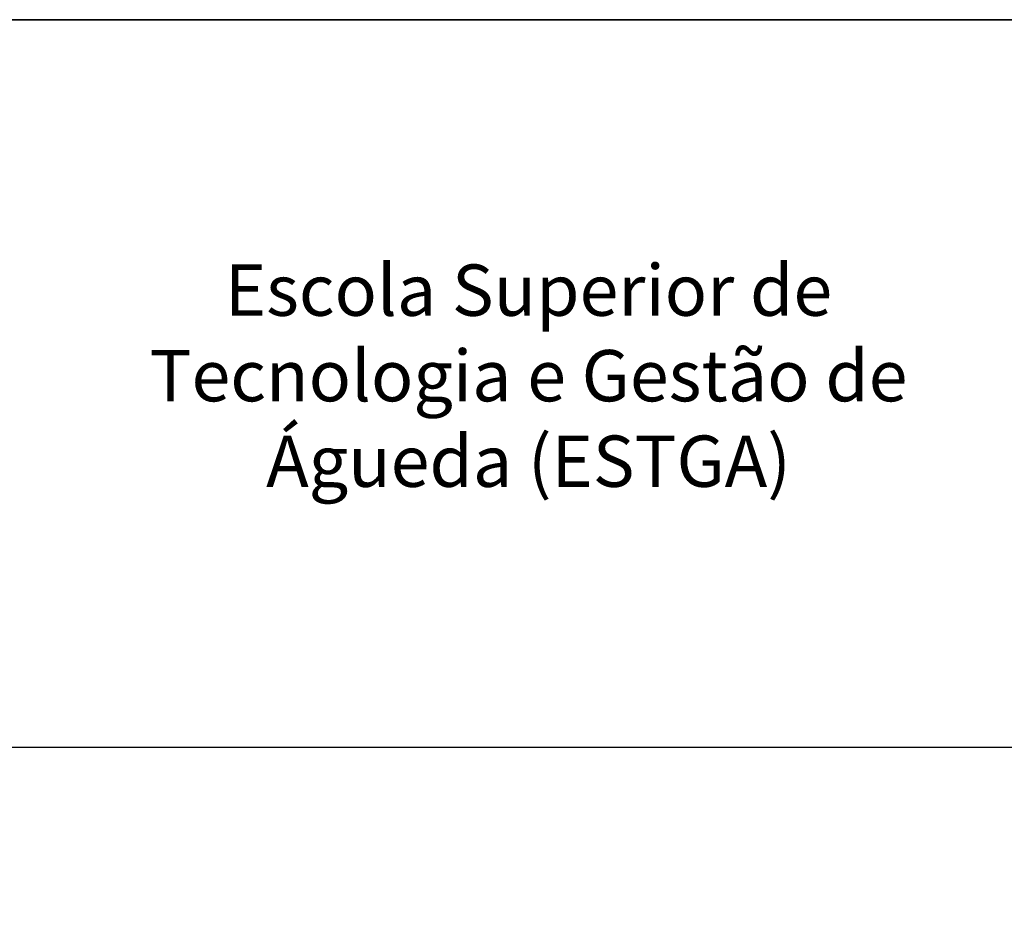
# Model space of a CAD drawing. Header units: millimetres. Extents: x -559 to 10735, y -2326 to 222.
# Tile 341 of 656: x 2532.76 to 2536.12, y -1807.16 to -1804.13. Entities that reach past the tile are written whole.
import ezdxf

# ---------------------------------------------------------------- set-up
doc = ezdxf.new("R2010")
doc.units = ezdxf.units.MM
doc.header["$LTSCALE"] = 4
doc.layers.add('Modelo', color=251, linetype='Continuous')
doc.layers.add('Texto Cabeçalho', color=3, linetype='Continuous')

msp = doc.modelspace()

# ---------------------------------------------------------------- linework, layer by layer
at = {"layer": 'Modelo'}
msp.add_line((2529.056, -1806.6088), (2547.0114, -1806.6088), dxfattribs=at)
msp.add_line((2529.056, -1806.6088), (2547.0114, -1806.6088), dxfattribs=at)
for points in [[(2494.4822, -1804.1256), (2547.0114, -1804.1256), (2547.0114, -1808.71), (2494.4822, -1808.71)], [(2547.0114, -1804.1256), (2494.4822, -1804.1256), (2494.4822, -1808.71), (2547.0114, -1808.71)], [(2494.4822, -1804.1256), (2547.0114, -1804.1256), (2547.0114, -1808.71), (2494.4822, -1808.71)], [(2547.0114, -1804.1256), (2494.4822, -1804.1256), (2494.4822, -1808.71), (2547.0114, -1808.71)]]:
    msp.add_lwpolyline(points, close=True, dxfattribs=at)

# ---------------------------------------------------------------- texts
at = {"layer": 'Texto Cabeçalho', "insert": (2532.9629, -1804.9611), "char_height": 0.17512, "attachment_point": 1}
msp.add_mtext_dynamic_manual_height_columns('\\pxqc;Escola Superior de Tecnologia e Gestão de Águeda (ESTGA)', width=3.059466, gutter_width=0.8756, heights=[0.9534], dxfattribs=at)
msp.add_mtext_dynamic_manual_height_columns('\\pxqc;Escola Superior de Tecnologia e Gestão de Águeda (ESTGA)', width=3.059466, gutter_width=0.8756, heights=[0.9534], dxfattribs=at)

doc.saveas('drawing.dxf')
